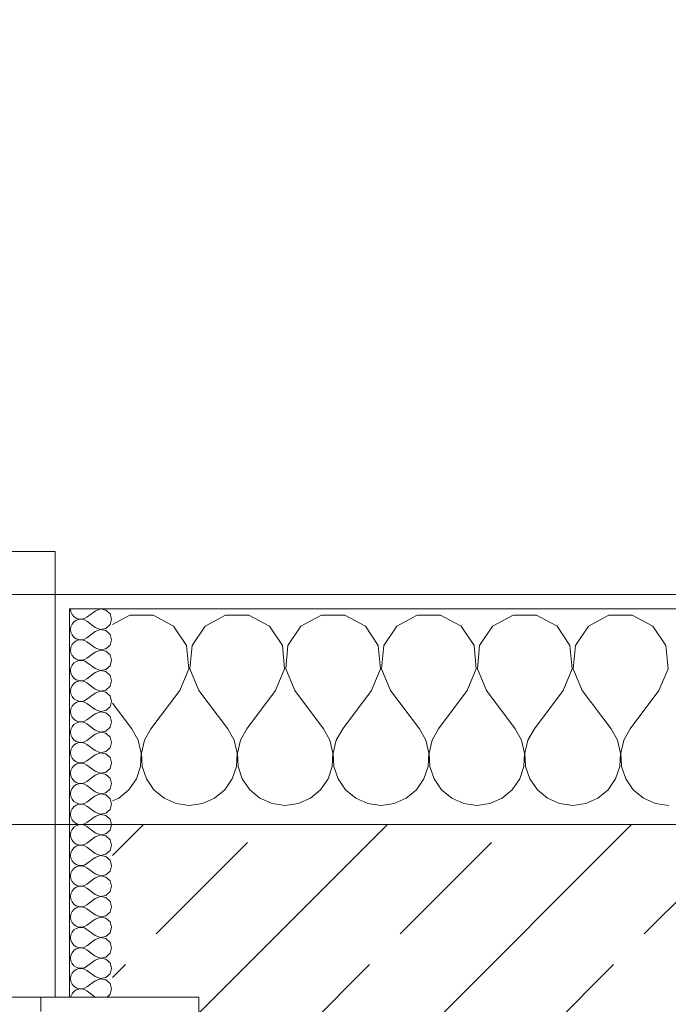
# Model space of a CAD drawing. Header units: metres. Extents: x -4 to 99, y -11 to 17.
# Tile 310 of 656: x 21.415 to 21.866, y 13.57 to 14.255. Entities that reach past the tile are written whole.
import ezdxf

# ---------------------------------------------------------------- set-up
doc = ezdxf.new("R2010")
doc.units = ezdxf.units.M
doc.header["$MEASUREMENT"] = 0
doc.linetypes.add('Strichlinie eng', pattern=[0.115, 0.075, -0.04])
for name, color, linetype in [('152 - Bemaßung_ Beschriftung.Ausbau', 7, 'Continuous'), ('603 - Struktur.Bodenplatte_ Decke Roh', 7, 'Continuous'), ('604 - Struktur.Wand Aussen', 7, 'Continuous')]:
    doc.layers.add(name, color=color, linetype=linetype)
doc.styles.add('ERSTELLTER_STIL_2', font='txt')
doc.dimstyles.new('ERSTELLTER_STIL__2', dxfattribs={"dimtxt": 0.1, "dimasz": 0.0532, "dimexe": 0.18, "dimexo": 0.0625, "dimgap": 0, "dimtad": 1, "dimtih": 1, "dimtoh": 1, "dimzin": 0, "dimdsep": 46, "dimtxsty": 'ERSTELLTER_STIL_2', "dimblk": 'ARROWHEAD_2', "dimblk1": 'ARROWHEAD_2', "dimblk2": 'ARROWHEAD_2', "dimcen": 0.09, "dimse1": 1, "dimse2": 1, "dimclrd": 7, "dimclre": 7, "dimclrt": 7, "dimazin": 0, "dimtfac": 1, "dimtdec": 4, "dimtmove": 0, "dimatfit": 3, "dimfxl": 1, "dimtolj": 1, "dimtzin": 0, "dimarcsym": 0})
pattern_1 = [(0, (0, 0), (0, 0.08660254), [0, -0.05]), (0, (0.025, 0.0433), (0, 0.08660254), [0, -0.05])]

# ---------------------------------------------------------------- blocks, each defined once
blk = doc.blocks.new('*X34')
at = {"layer": '604 - Struktur.Wand Aussen', "color": 7, "linetype": 'Continuous', "lineweight": 5}
for p, q in [((21.49188, 13.84066), (21.48, 13.83429)), ((21.50812, 13.84066), (21.49188, 13.84066)), ((21.52243, 13.83299), (21.50812, 13.84066)), ((21.55855, 13.84066), (21.54424, 13.83299)), ((21.57479, 13.84066), (21.55855, 13.84066)), ((21.5891, 13.83299), (21.57479, 13.84066)), ((21.62521, 13.84066), (21.6109, 13.83299)), ((21.64145, 13.84066), (21.62521, 13.84066)), ((21.65576, 13.83299), (21.64145, 13.84066)), ((21.69188, 13.84066), (21.67757, 13.83299)), ((21.70812, 13.84066), (21.69188, 13.84066)), ((21.72243, 13.83299), (21.70812, 13.84066)), ((21.75855, 13.84066), (21.74424, 13.83299)), ((21.77479, 13.84066), (21.75855, 13.84066)), ((21.7891, 13.83299), (21.77479, 13.84066)), ((21.82521, 13.84066), (21.8109, 13.83299)), ((21.84145, 13.84066), (21.82521, 13.84066)), ((21.85576, 13.83299), (21.84145, 13.84066)), ((21.53142, 13.81947), (21.52243, 13.83299)), ((21.54424, 13.83299), (21.53525, 13.81947)), ((21.59808, 13.81947), (21.5891, 13.83299)), ((21.6109, 13.83299), (21.60192, 13.81947)), ((21.66475, 13.81947), (21.65576, 13.83299)), ((21.67757, 13.83299), (21.66858, 13.81947)), ((21.73142, 13.81947), (21.72243, 13.83299)), ((21.74424, 13.83299), (21.73525, 13.81947)), ((21.79808, 13.81947), (21.7891, 13.83299)), ((21.8109, 13.83299), (21.80192, 13.81947)), ((21.86475, 13.81947), (21.85576, 13.83299)), ((21.53295, 13.8033), (21.53142, 13.81947)), ((21.53525, 13.81947), (21.53371, 13.8033)), ((21.59962, 13.8033), (21.59808, 13.81947)), ((21.60192, 13.81947), (21.60038, 13.8033)), ((21.66629, 13.8033), (21.66475, 13.81947)), ((21.66858, 13.81947), (21.66705, 13.8033)), ((21.73295, 13.8033), (21.73142, 13.81947)), ((21.73525, 13.81947), (21.73371, 13.8033)), ((21.79962, 13.8033), (21.79808, 13.81947)), ((21.80192, 13.81947), (21.80038, 13.8033)), ((21.86629, 13.8033), (21.86475, 13.81947)), ((21.52667, 13.78833), (21.53295, 13.8033)), ((21.53371, 13.8033), (21.54, 13.78833)), ((21.59333, 13.78833), (21.59962, 13.8033)), ((21.60038, 13.8033), (21.60667, 13.78833)), ((21.66, 13.78833), (21.66629, 13.8033)), ((21.66705, 13.8033), (21.67333, 13.78833)), ((21.72667, 13.78833), (21.73295, 13.8033)), ((21.73371, 13.8033), (21.74, 13.78833)), ((21.79333, 13.78833), (21.79962, 13.8033)), ((21.80038, 13.8033), (21.80667, 13.78833)), ((21.86, 13.78833), (21.86629, 13.8033)), ((21.52667, 13.78833), (21.50667, 13.76167)), ((21.54, 13.78833), (21.56, 13.76167)), ((21.59333, 13.78833), (21.57333, 13.76167)), ((21.60667, 13.78833), (21.62667, 13.76167)), ((21.66, 13.78833), (21.64, 13.76167)), ((21.67333, 13.78833), (21.69333, 13.76167)), ((21.72667, 13.78833), (21.70667, 13.76167)), ((21.74, 13.78833), (21.76, 13.76167)), ((21.79333, 13.78833), (21.77333, 13.76167)), ((21.80667, 13.78833), (21.82667, 13.76167)), ((21.86, 13.78833), (21.84, 13.76167)), ((21.48, 13.77944), (21.49333, 13.76167)), ((21.49778, 13.75362), (21.49333, 13.76167)), ((21.50667, 13.76167), (21.50222, 13.75362)), ((21.56445, 13.75362), (21.56, 13.76167)), ((21.57333, 13.76167), (21.56888, 13.75362)), ((21.63112, 13.75362), (21.62667, 13.76167)), ((21.64, 13.76167), (21.63555, 13.75362)), ((21.69778, 13.75362), (21.69333, 13.76167)), ((21.70667, 13.76167), (21.70222, 13.75362)), ((21.76445, 13.75362), (21.76, 13.76167)), ((21.77333, 13.76167), (21.76888, 13.75362)), ((21.83112, 13.75362), (21.82667, 13.76167)), ((21.84, 13.76167), (21.83555, 13.75362)), ((21.49987, 13.74466), (21.49778, 13.75362)), ((21.50222, 13.75362), (21.50013, 13.74466)), ((21.56653, 13.74466), (21.56445, 13.75362)), ((21.56888, 13.75362), (21.5668, 13.74466)), ((21.6332, 13.74466), (21.63112, 13.75362)), ((21.63555, 13.75362), (21.63347, 13.74466)), ((21.69987, 13.74466), (21.69778, 13.75362)), ((21.70222, 13.75362), (21.70013, 13.74466)), ((21.76653, 13.74466), (21.76445, 13.75362)), ((21.76888, 13.75362), (21.7668, 13.74466)), ((21.8332, 13.74466), (21.83112, 13.75362)), ((21.83555, 13.75362), (21.83347, 13.74466)), ((21.49942, 13.73547), (21.49987, 13.74466)), ((21.50013, 13.74466), (21.50058, 13.73547)), ((21.56609, 13.73547), (21.56653, 13.74466)), ((21.5668, 13.74466), (21.56725, 13.73547)), ((21.63275, 13.73547), (21.6332, 13.74466)), ((21.63347, 13.74466), (21.63391, 13.73547)), ((21.69942, 13.73547), (21.69987, 13.74466)), ((21.70013, 13.74466), (21.70058, 13.73547)), ((21.76609, 13.73547), (21.76653, 13.74466)), ((21.7668, 13.74466), (21.76725, 13.73547)), ((21.83275, 13.73547), (21.8332, 13.74466)), ((21.83347, 13.74466), (21.83391, 13.73547)), ((21.49648, 13.72676), (21.49942, 13.73547)), ((21.50058, 13.73547), (21.50352, 13.72676)), ((21.56315, 13.72676), (21.56609, 13.73547)), ((21.56725, 13.73547), (21.57019, 13.72676)), ((21.62981, 13.72676), (21.63275, 13.73547)), ((21.63391, 13.73547), (21.63685, 13.72676)), ((21.69648, 13.72676), (21.69942, 13.73547)), ((21.70058, 13.73547), (21.70352, 13.72676)), ((21.76315, 13.72676), (21.76609, 13.73547)), ((21.76725, 13.73547), (21.77019, 13.72676)), ((21.82981, 13.72676), (21.83275, 13.73547)), ((21.83391, 13.73547), (21.83685, 13.72676)), ((21.49127, 13.71918), (21.49648, 13.72676)), ((21.50352, 13.72676), (21.50873, 13.71918)), ((21.55794, 13.71918), (21.56315, 13.72676)), ((21.57019, 13.72676), (21.57539, 13.71918)), ((21.62461, 13.71918), (21.62981, 13.72676)), ((21.63685, 13.72676), (21.64206, 13.71918)), ((21.69127, 13.71918), (21.69648, 13.72676)), ((21.70352, 13.72676), (21.70873, 13.71918)), ((21.75794, 13.71918), (21.76315, 13.72676)), ((21.77019, 13.72676), (21.77539, 13.71918)), ((21.82461, 13.71918), (21.82981, 13.72676)), ((21.83685, 13.72676), (21.84206, 13.71918)), ((21.48419, 13.71331), (21.49127, 13.71918)), ((21.50873, 13.71918), (21.51581, 13.71331)), ((21.55086, 13.71331), (21.55794, 13.71918)), ((21.57539, 13.71918), (21.58248, 13.71331)), ((21.61752, 13.71331), (21.62461, 13.71918)), ((21.64206, 13.71918), (21.64914, 13.71331)), ((21.68419, 13.71331), (21.69127, 13.71918)), ((21.70873, 13.71918), (21.71581, 13.71331)), ((21.75086, 13.71331), (21.75794, 13.71918)), ((21.77539, 13.71918), (21.78248, 13.71331)), ((21.81752, 13.71331), (21.82461, 13.71918)), ((21.84206, 13.71918), (21.84914, 13.71331)), ((21.48, 13.71146), (21.48419, 13.71331)), ((21.51581, 13.71331), (21.52422, 13.7096)), ((21.54244, 13.7096), (21.55086, 13.71331)), ((21.58248, 13.71331), (21.59089, 13.7096)), ((21.60911, 13.7096), (21.61752, 13.71331)), ((21.64914, 13.71331), (21.65756, 13.7096)), ((21.67578, 13.7096), (21.68419, 13.71331)), ((21.71581, 13.71331), (21.72422, 13.7096)), ((21.74244, 13.7096), (21.75086, 13.71331)), ((21.78248, 13.71331), (21.79089, 13.7096)), ((21.80911, 13.7096), (21.81752, 13.71331)), ((21.84914, 13.71331), (21.85756, 13.7096)), ((21.52422, 13.7096), (21.53333, 13.70833)), ((21.53333, 13.70833), (21.54244, 13.7096)), ((21.59089, 13.7096), (21.6, 13.70833)), ((21.6, 13.70833), (21.60911, 13.7096)), ((21.65756, 13.7096), (21.66667, 13.70833)), ((21.66667, 13.70833), (21.67578, 13.7096)), ((21.72422, 13.7096), (21.73333, 13.70833)), ((21.73333, 13.70833), (21.74244, 13.7096)), ((21.79089, 13.7096), (21.8, 13.70833)), ((21.8, 13.70833), (21.80911, 13.7096)), ((21.85756, 13.7096), (21.86667, 13.70833))]:
    blk.add_line(p, q, dxfattribs=at)
blk = doc.blocks.new('*X55')
at = {"layer": '604 - Struktur.Wand Aussen', "color": 7, "linetype": 'Continuous', "lineweight": 5}
for p, q in [((21.45071, 13.845), (21.45099, 13.84305)), ((21.45099, 13.84305), (21.45178, 13.84124)), ((21.46786, 13.84357), (21.46214, 13.83929)), ((21.4715, 13.84497), (21.46786, 13.84357)), ((21.47534, 13.84425), (21.4715, 13.84497)), ((21.47822, 13.84161), (21.47534, 13.84425)), ((21.47929, 13.83786), (21.47822, 13.84161)), ((21.45178, 13.84124), (21.45304, 13.83973)), ((21.45304, 13.83599), (21.45178, 13.83447)), ((21.45304, 13.83973), (21.45466, 13.83861)), ((21.45466, 13.8371), (21.45304, 13.83599)), ((21.45466, 13.83861), (21.45653, 13.83798)), ((21.45653, 13.83773), (21.45466, 13.8371)), ((21.45653, 13.83798), (21.4585, 13.83789)), ((21.4585, 13.83783), (21.45653, 13.83773)), ((21.4585, 13.83789), (21.46042, 13.83833)), ((21.46042, 13.83738), (21.4585, 13.83783)), ((21.46042, 13.83833), (21.46214, 13.83929)), ((21.46214, 13.83643), (21.46042, 13.83738)), ((21.46786, 13.83214), (21.46214, 13.83643)), ((21.47822, 13.8341), (21.47929, 13.83786)), ((21.45099, 13.83267), (21.45071, 13.83071)), ((21.45071, 13.83071), (21.45099, 13.82876)), ((21.45178, 13.83447), (21.45099, 13.83267)), ((21.45099, 13.82876), (21.45178, 13.82696)), ((21.46786, 13.82929), (21.46214, 13.825)), ((21.46786, 13.83214), (21.4715, 13.83074)), ((21.4715, 13.83069), (21.46786, 13.82929)), ((21.4715, 13.83074), (21.47534, 13.83147)), ((21.47534, 13.82996), (21.4715, 13.83069)), ((21.47534, 13.83147), (21.47822, 13.8341)), ((21.47822, 13.82733), (21.47534, 13.82996)), ((21.45178, 13.82696), (21.45304, 13.82544)), ((21.45304, 13.8217), (21.45178, 13.82018)), ((21.45304, 13.82544), (21.45466, 13.82433)), ((21.45466, 13.82282), (21.45304, 13.8217)), ((21.45466, 13.82433), (21.45653, 13.8237)), ((21.45653, 13.82345), (21.45466, 13.82282)), ((21.45653, 13.8237), (21.4585, 13.8236)), ((21.4585, 13.82354), (21.45653, 13.82345)), ((21.4585, 13.8236), (21.46042, 13.82405)), ((21.46042, 13.8231), (21.4585, 13.82354)), ((21.46042, 13.82405), (21.46214, 13.825)), ((21.46214, 13.82214), (21.46042, 13.8231)), ((21.46786, 13.81786), (21.46214, 13.82214)), ((21.47929, 13.82357), (21.47822, 13.82733)), ((21.47822, 13.81982), (21.47929, 13.82357)), ((21.45099, 13.81838), (21.45071, 13.81643)), ((21.45071, 13.81643), (21.45099, 13.81448)), ((21.45178, 13.82018), (21.45099, 13.81838)), ((21.45099, 13.81448), (21.45178, 13.81267)), ((21.46786, 13.815), (21.46214, 13.81071)), ((21.46786, 13.81786), (21.4715, 13.81646)), ((21.4715, 13.8164), (21.46786, 13.815)), ((21.4715, 13.81646), (21.47534, 13.81718)), ((21.47534, 13.81567), (21.4715, 13.8164)), ((21.47534, 13.81718), (21.47822, 13.81982)), ((21.47822, 13.81304), (21.47534, 13.81567)), ((21.45178, 13.81267), (21.45304, 13.81116)), ((21.45304, 13.80742), (21.45178, 13.8059)), ((21.45304, 13.81116), (21.45466, 13.81004)), ((21.45466, 13.80853), (21.45304, 13.80742)), ((21.45466, 13.81004), (21.45653, 13.80941)), ((21.45653, 13.80916), (21.45466, 13.80853)), ((21.45653, 13.80941), (21.4585, 13.80931)), ((21.4585, 13.80926), (21.45653, 13.80916)), ((21.4585, 13.80931), (21.46042, 13.80976)), ((21.46042, 13.80881), (21.4585, 13.80926)), ((21.46042, 13.80976), (21.46214, 13.81071)), ((21.46214, 13.80786), (21.46042, 13.80881)), ((21.46786, 13.80357), (21.46214, 13.80786)), ((21.47929, 13.80929), (21.47822, 13.81304)), ((21.47822, 13.80553), (21.47929, 13.80929)), ((21.45099, 13.80409), (21.45071, 13.80214)), ((21.45071, 13.80214), (21.45099, 13.80019)), ((21.45178, 13.8059), (21.45099, 13.80409)), ((21.46786, 13.80071), (21.46214, 13.79643)), ((21.46786, 13.80357), (21.4715, 13.80217)), ((21.4715, 13.80211), (21.46786, 13.80071)), ((21.4715, 13.80217), (21.47534, 13.8029)), ((21.47534, 13.80139), (21.4715, 13.80211)), ((21.47534, 13.8029), (21.47822, 13.80553)), ((21.47822, 13.79876), (21.47534, 13.80139)), ((21.45099, 13.80019), (21.45178, 13.79839)), ((21.45178, 13.79839), (21.45304, 13.79687)), ((21.45304, 13.79687), (21.45466, 13.79575)), ((21.45466, 13.79425), (21.45304, 13.79313)), ((21.45466, 13.79575), (21.45653, 13.79512)), ((21.45653, 13.79488), (21.45466, 13.79425)), ((21.45653, 13.79512), (21.4585, 13.79503)), ((21.4585, 13.79497), (21.45653, 13.79488)), ((21.4585, 13.79503), (21.46042, 13.79547)), ((21.46042, 13.79453), (21.4585, 13.79497)), ((21.46042, 13.79547), (21.46214, 13.79643)), ((21.46214, 13.79357), (21.46042, 13.79453)), ((21.46786, 13.78929), (21.46214, 13.79357)), ((21.47929, 13.795), (21.47822, 13.79876)), ((21.47822, 13.79124), (21.47929, 13.795)), ((21.45099, 13.78981), (21.45071, 13.78786)), ((21.45071, 13.78786), (21.45099, 13.78591)), ((21.45178, 13.79161), (21.45099, 13.78981)), ((21.45304, 13.79313), (21.45178, 13.79161)), ((21.46786, 13.78929), (21.4715, 13.78789)), ((21.4715, 13.78783), (21.46786, 13.78643)), ((21.4715, 13.78789), (21.47534, 13.78861)), ((21.47534, 13.7871), (21.4715, 13.78783)), ((21.47534, 13.78861), (21.47822, 13.79124)), ((21.47822, 13.78447), (21.47534, 13.7871)), ((21.45099, 13.78591), (21.45178, 13.7841)), ((21.45178, 13.7841), (21.45304, 13.78258)), ((21.45304, 13.78258), (21.45466, 13.78147)), ((21.45466, 13.77996), (21.45304, 13.77884)), ((21.45466, 13.78147), (21.45653, 13.78084)), ((21.45653, 13.78059), (21.45466, 13.77996)), ((21.45653, 13.78084), (21.4585, 13.78074)), ((21.4585, 13.78069), (21.45653, 13.78059)), ((21.4585, 13.78074), (21.46042, 13.78119)), ((21.46042, 13.78024), (21.4585, 13.78069)), ((21.46042, 13.78119), (21.46214, 13.78214)), ((21.46214, 13.77929), (21.46042, 13.78024)), ((21.46786, 13.78643), (21.46214, 13.78214)), ((21.47929, 13.78071), (21.47822, 13.78447)), ((21.47822, 13.77696), (21.47929, 13.78071)), ((21.45099, 13.77552), (21.45071, 13.77357)), ((21.45071, 13.77357), (21.45099, 13.77162)), ((21.45178, 13.77733), (21.45099, 13.77552)), ((21.45304, 13.77884), (21.45178, 13.77733)), ((21.46786, 13.775), (21.46214, 13.77929)), ((21.46786, 13.775), (21.4715, 13.7736)), ((21.4715, 13.77354), (21.46786, 13.77214)), ((21.4715, 13.7736), (21.47534, 13.77433)), ((21.47534, 13.77282), (21.4715, 13.77354)), ((21.47534, 13.77433), (21.47822, 13.77696)), ((21.45099, 13.77162), (21.45178, 13.76982)), ((21.45178, 13.76982), (21.45304, 13.7683)), ((21.45304, 13.7683), (21.45466, 13.76718)), ((21.45466, 13.76718), (21.45653, 13.76655)), ((21.45653, 13.7663), (21.45466, 13.76567)), ((21.45653, 13.76655), (21.4585, 13.76646)), ((21.4585, 13.7664), (21.45653, 13.7663)), ((21.4585, 13.76646), (21.46042, 13.7669)), ((21.46042, 13.76595), (21.4585, 13.7664)), ((21.46042, 13.7669), (21.46214, 13.76786)), ((21.46786, 13.77214), (21.46214, 13.76786)), ((21.47822, 13.77018), (21.47534, 13.77282)), ((21.47929, 13.76643), (21.47822, 13.77018)), ((21.47822, 13.76267), (21.47929, 13.76643)), ((21.45099, 13.76124), (21.45071, 13.75929)), ((21.45178, 13.76304), (21.45099, 13.76124)), ((21.45304, 13.76456), (21.45178, 13.76304)), ((21.45466, 13.76567), (21.45304, 13.76456)), ((21.46214, 13.765), (21.46042, 13.76595)), ((21.46786, 13.76071), (21.46214, 13.765)), ((21.46786, 13.76071), (21.4715, 13.75931)), ((21.4715, 13.75931), (21.47534, 13.76004)), ((21.47534, 13.76004), (21.47822, 13.76267)), ((21.45071, 13.75929), (21.45099, 13.75733)), ((21.45099, 13.75733), (21.45178, 13.75553)), ((21.45178, 13.75553), (21.45304, 13.75401)), ((21.45304, 13.75401), (21.45466, 13.7529)), ((21.45466, 13.7529), (21.45653, 13.75227)), ((21.4585, 13.75217), (21.46042, 13.75262)), ((21.46042, 13.75262), (21.46214, 13.75357)), ((21.46786, 13.75786), (21.46214, 13.75357)), ((21.4715, 13.75926), (21.46786, 13.75786)), ((21.47534, 13.75853), (21.4715, 13.75926)), ((21.47822, 13.7559), (21.47534, 13.75853)), ((21.47929, 13.75214), (21.47822, 13.7559)), ((21.45099, 13.74695), (21.45071, 13.745)), ((21.45178, 13.74876), (21.45099, 13.74695)), ((21.45304, 13.75027), (21.45178, 13.74876)), ((21.45466, 13.75139), (21.45304, 13.75027)), ((21.45653, 13.75202), (21.45466, 13.75139)), ((21.45653, 13.75227), (21.4585, 13.75217)), ((21.4585, 13.75211), (21.45653, 13.75202)), ((21.46042, 13.75167), (21.4585, 13.75211)), ((21.46214, 13.75071), (21.46042, 13.75167)), ((21.46786, 13.74643), (21.46214, 13.75071)), ((21.46786, 13.74643), (21.4715, 13.74503)), ((21.4715, 13.74503), (21.47534, 13.74575)), ((21.47534, 13.74575), (21.47822, 13.74839)), ((21.47822, 13.74839), (21.47929, 13.75214)), ((21.45071, 13.745), (21.45099, 13.74305)), ((21.45099, 13.74305), (21.45178, 13.74124)), ((21.45178, 13.74124), (21.45304, 13.73973)), ((21.45304, 13.73973), (21.45466, 13.73861)), ((21.46042, 13.73833), (21.46214, 13.73929)), ((21.46786, 13.74357), (21.46214, 13.73929)), ((21.4715, 13.74497), (21.46786, 13.74357)), ((21.47534, 13.74425), (21.4715, 13.74497)), ((21.47822, 13.74161), (21.47534, 13.74425)), ((21.47929, 13.73786), (21.47822, 13.74161)), ((21.45099, 13.73267), (21.45071, 13.73071)), ((21.45178, 13.73447), (21.45099, 13.73267)), ((21.45304, 13.73599), (21.45178, 13.73447)), ((21.45466, 13.7371), (21.45304, 13.73599)), ((21.45466, 13.73861), (21.45653, 13.73798)), ((21.45653, 13.73773), (21.45466, 13.7371)), ((21.45653, 13.73798), (21.4585, 13.73789)), ((21.4585, 13.73783), (21.45653, 13.73773)), ((21.4585, 13.73789), (21.46042, 13.73833)), ((21.46042, 13.73738), (21.4585, 13.73783)), ((21.46214, 13.73643), (21.46042, 13.73738)), ((21.46786, 13.73214), (21.46214, 13.73643)), ((21.46786, 13.73214), (21.4715, 13.73074)), ((21.47534, 13.73147), (21.47822, 13.7341)), ((21.47822, 13.7341), (21.47929, 13.73786)), ((21.45071, 13.73071), (21.45099, 13.72876)), ((21.45099, 13.72876), (21.45178, 13.72696)), ((21.45178, 13.72696), (21.45304, 13.72544)), ((21.45304, 13.72544), (21.45466, 13.72433)), ((21.46786, 13.72929), (21.46214, 13.725)), ((21.4715, 13.73069), (21.46786, 13.72929)), ((21.4715, 13.73074), (21.47534, 13.73147)), ((21.47534, 13.72996), (21.4715, 13.73069)), ((21.47822, 13.72733), (21.47534, 13.72996)), ((21.47929, 13.72357), (21.47822, 13.72733)), ((21.45099, 13.71838), (21.45071, 13.71643)), ((21.45178, 13.72018), (21.45099, 13.71838)), ((21.45304, 13.7217), (21.45178, 13.72018)), ((21.45466, 13.72282), (21.45304, 13.7217)), ((21.45466, 13.72433), (21.45653, 13.7237)), ((21.45653, 13.72345), (21.45466, 13.72282)), ((21.45653, 13.7237), (21.4585, 13.7236)), ((21.4585, 13.72354), (21.45653, 13.72345)), ((21.4585, 13.7236), (21.46042, 13.72405)), ((21.46042, 13.7231), (21.4585, 13.72354)), ((21.46042, 13.72405), (21.46214, 13.725)), ((21.46214, 13.72214), (21.46042, 13.7231)), ((21.46786, 13.71786), (21.46214, 13.72214)), ((21.47534, 13.71718), (21.47822, 13.71982)), ((21.47822, 13.71982), (21.47929, 13.72357)), ((21.45071, 13.71643), (21.45099, 13.71448)), ((21.45099, 13.71448), (21.45178, 13.71267)), ((21.45178, 13.71267), (21.45304, 13.71116)), ((21.46786, 13.715), (21.46214, 13.71071)), ((21.46786, 13.71786), (21.4715, 13.71646)), ((21.4715, 13.7164), (21.46786, 13.715)), ((21.4715, 13.71646), (21.47534, 13.71718)), ((21.47534, 13.71567), (21.4715, 13.7164)), ((21.47822, 13.71304), (21.47534, 13.71567)), ((21.47929, 13.70929), (21.47822, 13.71304)), ((21.45178, 13.7059), (21.45099, 13.70409)), ((21.45304, 13.70742), (21.45178, 13.7059)), ((21.45304, 13.71116), (21.45466, 13.71004)), ((21.45466, 13.70853), (21.45304, 13.70742)), ((21.45466, 13.71004), (21.45653, 13.70941)), ((21.45653, 13.70916), (21.45466, 13.70853)), ((21.45653, 13.70941), (21.4585, 13.70931)), ((21.4585, 13.70926), (21.45653, 13.70916)), ((21.4585, 13.70931), (21.46042, 13.70976)), ((21.46042, 13.70881), (21.4585, 13.70926)), ((21.46042, 13.70976), (21.46214, 13.71071)), ((21.46214, 13.70786), (21.46042, 13.70881)), ((21.46786, 13.70357), (21.46214, 13.70786)), ((21.47534, 13.7029), (21.47822, 13.70553)), ((21.47822, 13.70553), (21.47929, 13.70929)), ((21.45099, 13.70409), (21.45071, 13.70214)), ((21.45071, 13.70214), (21.45099, 13.70019)), ((21.45099, 13.70019), (21.45178, 13.69839)), ((21.45178, 13.69839), (21.45304, 13.69687)), ((21.46786, 13.70071), (21.46214, 13.69643)), ((21.46786, 13.70357), (21.4715, 13.70217)), ((21.4715, 13.70211), (21.46786, 13.70071)), ((21.4715, 13.70217), (21.47534, 13.7029)), ((21.47534, 13.70139), (21.4715, 13.70211)), ((21.47822, 13.69876), (21.47534, 13.70139)), ((21.47929, 13.695), (21.47822, 13.69876)), ((21.45178, 13.69161), (21.45099, 13.68981)), ((21.45304, 13.69313), (21.45178, 13.69161)), ((21.45304, 13.69687), (21.45466, 13.69575)), ((21.45466, 13.69425), (21.45304, 13.69313)), ((21.45466, 13.69575), (21.45653, 13.69512)), ((21.45653, 13.69488), (21.45466, 13.69425)), ((21.45653, 13.69512), (21.4585, 13.69503)), ((21.4585, 13.69497), (21.45653, 13.69488)), ((21.4585, 13.69503), (21.46042, 13.69547)), ((21.46042, 13.69453), (21.4585, 13.69497)), ((21.46042, 13.69547), (21.46214, 13.69643)), ((21.46214, 13.69357), (21.46042, 13.69453)), ((21.46786, 13.68929), (21.46214, 13.69357)), ((21.47534, 13.68861), (21.47822, 13.69124)), ((21.47822, 13.69124), (21.47929, 13.695)), ((21.45099, 13.68981), (21.45071, 13.68786)), ((21.45071, 13.68786), (21.45099, 13.68591)), ((21.45099, 13.68591), (21.45178, 13.6841)), ((21.45178, 13.6841), (21.45304, 13.68258)), ((21.46786, 13.68643), (21.46214, 13.68214)), ((21.46786, 13.68929), (21.4715, 13.68789)), ((21.4715, 13.68783), (21.46786, 13.68643)), ((21.4715, 13.68789), (21.47534, 13.68861)), ((21.47534, 13.6871), (21.4715, 13.68783)), ((21.47822, 13.68447), (21.47534, 13.6871)), ((21.47929, 13.68071), (21.47822, 13.68447)), ((21.45178, 13.67733), (21.45099, 13.67552)), ((21.45304, 13.67884), (21.45178, 13.67733)), ((21.45304, 13.68258), (21.45466, 13.68147)), ((21.45466, 13.67996), (21.45304, 13.67884)), ((21.45466, 13.68147), (21.45653, 13.68084)), ((21.45653, 13.68059), (21.45466, 13.67996)), ((21.45653, 13.68084), (21.4585, 13.68074)), ((21.4585, 13.68069), (21.45653, 13.68059)), ((21.4585, 13.68074), (21.46042, 13.68119)), ((21.46042, 13.68024), (21.4585, 13.68069)), ((21.46042, 13.68119), (21.46214, 13.68214)), ((21.46214, 13.67929), (21.46042, 13.68024)), ((21.46786, 13.675), (21.46214, 13.67929)), ((21.47822, 13.67696), (21.47929, 13.68071)), ((21.45099, 13.67552), (21.45071, 13.67357)), ((21.45071, 13.67357), (21.45099, 13.67162)), ((21.45099, 13.67162), (21.45178, 13.66982)), ((21.46786, 13.67214), (21.46214, 13.66786)), ((21.46786, 13.675), (21.4715, 13.6736)), ((21.4715, 13.67354), (21.46786, 13.67214)), ((21.4715, 13.6736), (21.47534, 13.67433)), ((21.47534, 13.67282), (21.4715, 13.67354)), ((21.47534, 13.67433), (21.47822, 13.67696)), ((21.47822, 13.67018), (21.47534, 13.67282)), ((21.45178, 13.66982), (21.45304, 13.6683)), ((21.45304, 13.66456), (21.45178, 13.66304)), ((21.45304, 13.6683), (21.45466, 13.66718)), ((21.45466, 13.66567), (21.45304, 13.66456)), ((21.45466, 13.66718), (21.45653, 13.66655)), ((21.45653, 13.6663), (21.45466, 13.66567)), ((21.45653, 13.66655), (21.4585, 13.66646)), ((21.4585, 13.6664), (21.45653, 13.6663)), ((21.4585, 13.66646), (21.46042, 13.6669)), ((21.46042, 13.66595), (21.4585, 13.6664)), ((21.46042, 13.6669), (21.46214, 13.66786)), ((21.46214, 13.665), (21.46042, 13.66595)), ((21.46786, 13.66071), (21.46214, 13.665)), ((21.47929, 13.66643), (21.47822, 13.67018)), ((21.47822, 13.66267), (21.47929, 13.66643)), ((21.45099, 13.66124), (21.45071, 13.65929)), ((21.45071, 13.65929), (21.45099, 13.65733)), ((21.45178, 13.66304), (21.45099, 13.66124)), ((21.45099, 13.65733), (21.45178, 13.65553)), ((21.46786, 13.65786), (21.46214, 13.65357)), ((21.46786, 13.66071), (21.4715, 13.65931)), ((21.4715, 13.65926), (21.46786, 13.65786)), ((21.4715, 13.65931), (21.47534, 13.66004)), ((21.47534, 13.65853), (21.4715, 13.65926)), ((21.47534, 13.66004), (21.47822, 13.66267)), ((21.47822, 13.6559), (21.47534, 13.65853)), ((21.45178, 13.65553), (21.45304, 13.65401)), ((21.45304, 13.65027), (21.45178, 13.64876)), ((21.45304, 13.65401), (21.45466, 13.6529)), ((21.45466, 13.65139), (21.45304, 13.65027)), ((21.45466, 13.6529), (21.45653, 13.65227)), ((21.45653, 13.65202), (21.45466, 13.65139)), ((21.45653, 13.65227), (21.4585, 13.65217)), ((21.4585, 13.65211), (21.45653, 13.65202)), ((21.4585, 13.65217), (21.46042, 13.65262)), ((21.46042, 13.65167), (21.4585, 13.65211)), ((21.46042, 13.65262), (21.46214, 13.65357)), ((21.46214, 13.65071), (21.46042, 13.65167)), ((21.46786, 13.64643), (21.46214, 13.65071)), ((21.47929, 13.65214), (21.47822, 13.6559)), ((21.47822, 13.64839), (21.47929, 13.65214)), ((21.45099, 13.64695), (21.45071, 13.645)), ((21.45071, 13.645), (21.45099, 13.64305)), ((21.45178, 13.64876), (21.45099, 13.64695)), ((21.45099, 13.64305), (21.45178, 13.64124)), ((21.46786, 13.64357), (21.46214, 13.63929)), ((21.46786, 13.64643), (21.4715, 13.64503)), ((21.4715, 13.64497), (21.46786, 13.64357)), ((21.4715, 13.64503), (21.47534, 13.64575)), ((21.47534, 13.64425), (21.4715, 13.64497)), ((21.47534, 13.64575), (21.47822, 13.64839)), ((21.47822, 13.64161), (21.47534, 13.64425)), ((21.45178, 13.64124), (21.45304, 13.63973)), ((21.45304, 13.63973), (21.45466, 13.63861)), ((21.45466, 13.6371), (21.45304, 13.63599)), ((21.45466, 13.63861), (21.45653, 13.63798)), ((21.45653, 13.63773), (21.45466, 13.6371)), ((21.45653, 13.63798), (21.4585, 13.63789)), ((21.4585, 13.63783), (21.45653, 13.63773)), ((21.4585, 13.63789), (21.46042, 13.63833)), ((21.46042, 13.63738), (21.4585, 13.63783)), ((21.46042, 13.63833), (21.46214, 13.63929)), ((21.46214, 13.63643), (21.46042, 13.63738)), ((21.46786, 13.63214), (21.46214, 13.63643)), ((21.47929, 13.63786), (21.47822, 13.64161)), ((21.47822, 13.6341), (21.47929, 13.63786)), ((21.45099, 13.63267), (21.45071, 13.63071)), ((21.45071, 13.63071), (21.45099, 13.62876)), ((21.45178, 13.63447), (21.45099, 13.63267)), ((21.45304, 13.63599), (21.45178, 13.63447)), ((21.46786, 13.62929), (21.46214, 13.625)), ((21.46786, 13.63214), (21.4715, 13.63074)), ((21.4715, 13.63069), (21.46786, 13.62929)), ((21.4715, 13.63074), (21.47534, 13.63147)), ((21.47534, 13.62996), (21.4715, 13.63069)), ((21.47534, 13.63147), (21.47822, 13.6341)), ((21.47822, 13.62733), (21.47534, 13.62996)), ((21.45099, 13.62876), (21.45178, 13.62696)), ((21.45178, 13.62696), (21.45304, 13.62544)), ((21.45304, 13.62544), (21.45466, 13.62433)), ((21.45466, 13.62282), (21.45304, 13.6217)), ((21.45466, 13.62433), (21.45653, 13.6237)), ((21.45653, 13.62345), (21.45466, 13.62282)), ((21.45653, 13.6237), (21.4585, 13.6236)), ((21.4585, 13.62354), (21.45653, 13.62345)), ((21.4585, 13.6236), (21.46042, 13.62405)), ((21.46042, 13.6231), (21.4585, 13.62354)), ((21.46042, 13.62405), (21.46214, 13.625)), ((21.46214, 13.62214), (21.46042, 13.6231)), ((21.47929, 13.62357), (21.47822, 13.62733)), ((21.47822, 13.61982), (21.47929, 13.62357)), ((21.45099, 13.61838), (21.45071, 13.61643)), ((21.45071, 13.61643), (21.45099, 13.61448)), ((21.45178, 13.62018), (21.45099, 13.61838)), ((21.45304, 13.6217), (21.45178, 13.62018)), ((21.46786, 13.61786), (21.46214, 13.62214)), ((21.46786, 13.61786), (21.4715, 13.61646)), ((21.4715, 13.6164), (21.46786, 13.615)), ((21.4715, 13.61646), (21.47534, 13.61718)), ((21.47534, 13.61567), (21.4715, 13.6164)), ((21.47534, 13.61718), (21.47822, 13.61982)), ((21.47822, 13.61304), (21.47534, 13.61567)), ((21.45099, 13.61448), (21.45178, 13.61267)), ((21.45178, 13.61267), (21.45304, 13.61116)), ((21.45304, 13.61116), (21.45466, 13.61004)), ((21.45466, 13.61004), (21.45653, 13.60941)), ((21.45653, 13.60916), (21.45466, 13.60853)), ((21.45653, 13.60941), (21.4585, 13.60931)), ((21.4585, 13.60926), (21.45653, 13.60916)), ((21.4585, 13.60931), (21.46042, 13.60976)), ((21.46042, 13.60881), (21.4585, 13.60926)), ((21.46042, 13.60976), (21.46214, 13.61071)), ((21.46214, 13.60786), (21.46042, 13.60881)), ((21.46786, 13.615), (21.46214, 13.61071)), ((21.47929, 13.60929), (21.47822, 13.61304)), ((21.47822, 13.60553), (21.47929, 13.60929)), ((21.45099, 13.60409), (21.45071, 13.60214)), ((21.45071, 13.60214), (21.45099, 13.60019)), ((21.45178, 13.6059), (21.45099, 13.60409)), ((21.45304, 13.60742), (21.45178, 13.6059)), ((21.45466, 13.60853), (21.45304, 13.60742)), ((21.46786, 13.60357), (21.46214, 13.60786)), ((21.46786, 13.60357), (21.4715, 13.60217)), ((21.4715, 13.60211), (21.46786, 13.60071)), ((21.4715, 13.60217), (21.47534, 13.6029)), ((21.47534, 13.60139), (21.4715, 13.60211)), ((21.47534, 13.6029), (21.47822, 13.60553)), ((21.45099, 13.60019), (21.45178, 13.59839)), ((21.45178, 13.59839), (21.45304, 13.59687)), ((21.45304, 13.59687), (21.45466, 13.59575)), ((21.45466, 13.59575), (21.45653, 13.59512)), ((21.45653, 13.59512), (21.4585, 13.59503)), ((21.4585, 13.59497), (21.45653, 13.59488)), ((21.4585, 13.59503), (21.46042, 13.59547)), ((21.46042, 13.59453), (21.4585, 13.59497)), ((21.46042, 13.59547), (21.46214, 13.59643)), ((21.46786, 13.60071), (21.46214, 13.59643)), ((21.47822, 13.59876), (21.47534, 13.60139)), ((21.47929, 13.595), (21.47822, 13.59876)), ((21.47822, 13.59124), (21.47929, 13.595)), ((21.45099, 13.58981), (21.45071, 13.58786)), ((21.45178, 13.59161), (21.45099, 13.58981)), ((21.45304, 13.59313), (21.45178, 13.59161)), ((21.45466, 13.59425), (21.45304, 13.59313)), ((21.45653, 13.59488), (21.45466, 13.59425)), ((21.46214, 13.59357), (21.46042, 13.59453)), ((21.46786, 13.58929), (21.46214, 13.59357)), ((21.46786, 13.58929), (21.4715, 13.58789)), ((21.4715, 13.58789), (21.47534, 13.58861)), ((21.47534, 13.58861), (21.47822, 13.59124)), ((21.45071, 13.58786), (21.45099, 13.58591)), ((21.45099, 13.58591), (21.45178, 13.5841)), ((21.45178, 13.5841), (21.45304, 13.58258)), ((21.45304, 13.58258), (21.45466, 13.58147)), ((21.45466, 13.58147), (21.45653, 13.58084)), ((21.46042, 13.58119), (21.46214, 13.58214)), ((21.46786, 13.58643), (21.46214, 13.58214)), ((21.4715, 13.58783), (21.46786, 13.58643)), ((21.47534, 13.5871), (21.4715, 13.58783)), ((21.47822, 13.58447), (21.47534, 13.5871)), ((21.47929, 13.58071), (21.47822, 13.58447)), ((21.45099, 13.57552), (21.45091, 13.575)), ((21.45178, 13.57733), (21.45099, 13.57552)), ((21.45304, 13.57884), (21.45178, 13.57733)), ((21.45466, 13.57996), (21.45304, 13.57884)), ((21.45653, 13.58059), (21.45466, 13.57996)), ((21.45653, 13.58084), (21.4585, 13.58074)), ((21.4585, 13.58069), (21.45653, 13.58059)), ((21.4585, 13.58074), (21.46042, 13.58119)), ((21.46042, 13.58024), (21.4585, 13.58069)), ((21.46214, 13.57929), (21.46042, 13.58024)), ((21.46786, 13.575), (21.46214, 13.57929)), ((21.47608, 13.575), (21.47822, 13.57696)), ((21.47822, 13.57696), (21.47929, 13.58071))]:
    blk.add_line(p, q, dxfattribs=at)
blk = doc.blocks.new('*D238')
at = {"layer": '152 - Bemaßung_ Beschriftung.Ausbau', "color": 7, "linetype": 'Continuous', "lineweight": 5}
for p, q in [((19.14, 14.8025), (19.14, 14.9075)), ((21.54, 14.8025), (21.54, 14.9075)), ((19.16021, 14.89), (19.11979, 14.82)), ((21.56021, 14.89), (21.51979, 14.82)), ((19.14, 14.855), (21.54, 14.855))]:
    blk.add_line(p, q, dxfattribs=at)
at = {"layer": '152 - Bemaßung_ Beschriftung.Ausbau', "color": 7, "lineweight": 5, "char_height": 0.1, "attachment_point": 7, "style": 'ERSTELLTER_STIL_2'}
for s, insert in [('\\A1;{\\pql;\\fArial|b0|i0|c0|p38;2,40}', (20.20697, 14.875)), ('\\A1;{\\pql;\\fArial|b0|i0|c0|p38;2,01}', (20.20697, 14.735))]:
    blk.add_mtext(s, dxfattribs=dict(at, insert=insert))
blk = doc.blocks.new('ARROWHEAD_2')
at = {"color": 0, "linetype": 'Continuous', "lineweight": 0}
for p, q in [((-0.378, -0.655), (0.378, 0.655)), ((0, 0), (-1, 0))]:
    blk.add_line(p, q, dxfattribs=at)
blk = doc.blocks.new('*D239')
at = {"layer": '152 - Bemaßung_ Beschriftung.Ausbau', "color": 7, "linetype": 'Continuous', "lineweight": 5}
for p, q in [((21.54, 14.8025), (21.54, 14.9075)), ((22.74, 14.8025), (22.74, 14.9075)), ((21.56021, 14.89), (21.51979, 14.82)), ((22.76021, 14.89), (22.71979, 14.82)), ((21.54, 14.855), (22.74, 14.855))]:
    blk.add_line(p, q, dxfattribs=at)
at = {"layer": '152 - Bemaßung_ Beschriftung.Ausbau', "color": 7, "lineweight": 5, "insert": (22.00697, 14.875), "char_height": 0.1, "attachment_point": 7, "style": 'ERSTELLTER_STIL_2'}
blk.add_mtext('\\A1;{\\pql;\\fArial|b0|i0|c0|p38;1,20}', dxfattribs=at)
blk = doc.blocks.new('*D273')
at = {"layer": '152 - Bemaßung_ Beschriftung.Ausbau', "color": 7, "linetype": 'Continuous', "lineweight": 5}
for p, q in [((18.6, 15.3025), (18.6, 15.4075)), ((25.65002, 15.3025), (25.65002, 15.4075)), ((18.62021, 15.39), (18.57979, 15.32)), ((25.67023, 15.39), (25.62982, 15.32)), ((18.48, 15.355), (18.6, 15.355)), ((18.6, 15.355), (25.65002, 15.355))]:
    blk.add_line(p, q, dxfattribs=at)
at = {"layer": '152 - Bemaßung_ Beschriftung.Ausbau', "color": 7, "lineweight": 5, "char_height": 0.1, "attachment_point": 7, "style": 'ERSTELLTER_STIL_2'}
for s, insert in [('\\A1;{\\pql;\\fArial|b0|i0|c0|p38;7,05}', (21.9161, 15.375)), ('\\A1;{\\pql;\\fArial|b0|i0|c0|p38;17}', (25.47802, 15.375))]:
    blk.add_mtext(s, dxfattribs=dict(at, insert=insert))
blk = doc.blocks.new('*D310')
at = {"layer": '152 - Bemaßung_ Beschriftung.Ausbau', "color": 7, "linetype": 'Continuous', "lineweight": 5}
for p, q in [((18.67999, 15.8025), (18.67999, 15.9075)), ((18.7002, 15.89), (18.65978, 15.82)), ((22.0002, 15.89), (21.95978, 15.82)), ((18.37999, 15.855), (18.67999, 15.855)), ((18.67999, 15.855), (21.97999, 15.855))]:
    blk.add_line(p, q, dxfattribs=at)
at = {"layer": '152 - Bemaßung_ Beschriftung.Ausbau', "color": 7, "lineweight": 5, "insert": (20.19696, 15.875), "char_height": 0.1, "attachment_point": 7, "style": 'ERSTELLTER_STIL_2'}
blk.add_mtext('\\A1;{\\pql;\\fArial|b0|i0|c0|p38;3,30}', dxfattribs=at)
blk = doc.blocks.new('*D311')
at = {"layer": '152 - Bemaßung_ Beschriftung.Ausbau', "color": 7, "linetype": 'Continuous', "lineweight": 5}
for p, q in [((21.97999, 15.8025), (21.97999, 15.9075)), ((22.0002, 15.89), (21.95978, 15.82)), ((22.3002, 15.89), (22.25978, 15.82)), ((18.67999, 15.855), (21.97999, 15.855)), ((21.97999, 15.855), (22.27999, 15.855))]:
    blk.add_line(p, q, dxfattribs=at)
at = {"layer": '152 - Bemaßung_ Beschriftung.Ausbau', "color": 7, "lineweight": 5, "insert": (22.0541, 15.875), "char_height": 0.1, "attachment_point": 7, "style": 'ERSTELLTER_STIL_2'}
blk.add_mtext('\\A1;{\\pql;\\fArial|b0|i0|c0|p38;30}', dxfattribs=at)

msp = doc.modelspace()

# ---------------------------------------------------------------- hatches: boundary and pattern name
at = {"layer": '604 - Struktur.Wand Aussen', "linetype": 'Continuous', "lineweight": 0, "true_color": 0x000000}
h = msp.add_hatch(dxfattribs=at)
h.set_pattern_fill('Verputz_0001', color=18, style=0, pattern_type=2)
h.set_pattern_definition(pattern_1)
h.paths.add_polyline_path([(21.45, 13.855), (21.44, 13.855), (21.44, 13.575), (21.45, 13.575)])
h = msp.add_hatch(dxfattribs=at)
h.set_pattern_fill('Verputz_0001', color=18, style=0, pattern_type=2)
h.set_pattern_definition(pattern_1)
h.paths.add_polyline_path([(21.45, 13.855), (21.45, 13.845), (22.83, 13.845), (22.83, 13.855)])
h = msp.add_hatch(dxfattribs=at)
h.set_pattern_fill('Beton__Stahlbeton_0001', color=18, style=0, pattern_type=2)
h.set_pattern_definition([(45, (0, 0), (-0.0848528, 0.0848528), []), (45, (-0.04243, 0.04243), (-0.0848528, 0.0848528), [0.09, -0.03])])
h.paths.add_polyline_path([(21.48, 13.695), (21.48, 13.575), (21.54, 13.575), (21.54, 13.505), (21.54, 13.455), (22.74, 13.455), (22.74, 13.505), (22.74, 13.575), (22.8, 13.575), (22.8, 13.695)])

# ---------------------------------------------------------------- linework, layer by layer
at = {"layer": '603 - Struktur.Bodenplatte_ Decke Roh', "color": 7, "linetype": 'Continuous', "lineweight": 18, "flags": 128}
msp.add_lwpolyline([(47.47999, 13.695), (14.77999, 13.695), (14.77999, 12.99998), (14.84, 12.99998), (14.84, 8.58498), (13.03, 8.58498), (13.03, 8.72498), (11.41, 8.72498), (11.41, 12.99998), (11.47999, 12.99998), (11.47999, 13.695), (-0.015, 13.695), (-0.015, 0.005)], dxfattribs=at)
at = {"layer": '604 - Struktur.Wand Aussen', "color": 7, "linetype": 'Continuous', "lineweight": 9}
for p, q in [((21.44, 13.885), (19.24, 13.885)), ((21.44, 13.855), (21.44, 13.885))]:
    msp.add_line(p, q, dxfattribs=at)
at = {"layer": '604 - Struktur.Wand Aussen', "color": 7, "linetype": 'Strichlinie eng', "lineweight": 9}
msp.add_line((21.44, 13.855), (19.24, 13.855), dxfattribs=at)
at = {"layer": '604 - Struktur.Wand Aussen', "color": 7, "linetype": 'Continuous', "lineweight": 5}
for p, q in [((21.44, 13.855), (21.44, 13.845)), ((21.45, 13.855), (21.44, 13.855)), ((21.44, 13.855), (21.44, 13.845)), ((21.44, 13.845), (21.44, 13.705)), ((21.44, 13.845), (21.44, 13.705)), ((21.48, 13.845), (21.45, 13.845)), ((21.45, 13.575), (21.45, 13.845)), ((21.45, 13.845), (21.45, 13.575)), ((22.8, 13.845), (21.48, 13.845)), ((21.44, 13.705), (21.44, 13.695)), ((21.44, 13.705), (21.44, 13.695)), ((21.44, 13.695), (21.44, 13.575)), ((21.44, 13.695), (21.44, 13.575)), ((21.45, 13.575), (21.44, 13.575)), ((21.45, 13.575), (21.44, 13.575)), ((21.45, 13.575), (21.44, 13.575)), ((21.48, 13.575), (21.45, 13.575)), ((21.48, 13.575), (21.45, 13.575)), ((21.48, 13.575), (21.45, 13.575))]:
    msp.add_line(p, q, dxfattribs=at)
at = {"layer": '604 - Struktur.Wand Aussen', "color": 7, "linetype": 'Continuous', "lineweight": 13}
for p, q in [((22.8, 13.695), (21.48, 13.695)), ((20.88, 13.575), (21.43, 13.575)), ((21.43, 13.565), (21.43, 13.575)), ((21.43, 13.575), (21.54, 13.575)), ((21.54, 13.575), (21.48, 13.575)), ((21.54, 13.575), (21.48, 13.575)), ((21.54, 13.575), (21.48, 13.575)), ((21.54, 13.575), (21.54, 13.505)), ((21.54, 13.575), (21.54, 13.505)), ((21.54, 13.575), (21.54, 13.505))]:
    msp.add_line(p, q, dxfattribs=at)
at = {"layer": '604 - Struktur.Wand Aussen', "color": 7, "linetype": 'Continuous', "lineweight": 5, "flags": 128}
msp.add_lwpolyline([(22.83, 13.855), (21.45, 13.855)], dxfattribs=at)

# ---------------------------------------------------------------- block references
at = {"layer": '604 - Struktur.Wand Aussen', "color": 7, "lineweight": 18}
for name in ['*X55', '*X34']:
    msp.add_blockref(name, (0, 0), dxfattribs=at)

# ---------------------------------------------------------------- dimensions: what is measured, and where the dimension line sits
at = {"layer": '152 - Bemaßung_ Beschriftung.Ausbau', "color": 7, "linetype": 'Continuous', "lineweight": 5}
for base, p1, p2, picture, middle in [((21.97999, 15.855), (18.67999, 12.99998), (21.97999, 12.99998), '*D310', (20.32684, 15.925)), ((22.27999, 15.855), (21.97999, 12.99998), (22.27999, 12.99998), '*D311', (22.13034, 15.925)), ((25.65002, 15.355), (18.6, 10.74998), (25.65002, 10.74998), '*D273', (22.04598, 15.425)), ((21.54, 14.855), (19.14, 13.575), (21.54, 13.575), '*D238', (20.33685, 14.925)), ((22.74, 14.855), (21.54, 13.575), (22.74, 13.575), '*D239', (22.13685, 14.925))]:
    dim = msp.add_linear_dim(base=base, p1=p1, p2=p2, dimstyle='ERSTELLTER_STIL__2', dxfattribs=at)
    dim.commit()
    dim.dimension.update_dxf_attribs({"geometry": picture, "text_midpoint": middle, "dimtype": 160})

doc.saveas('drawing.dxf')
